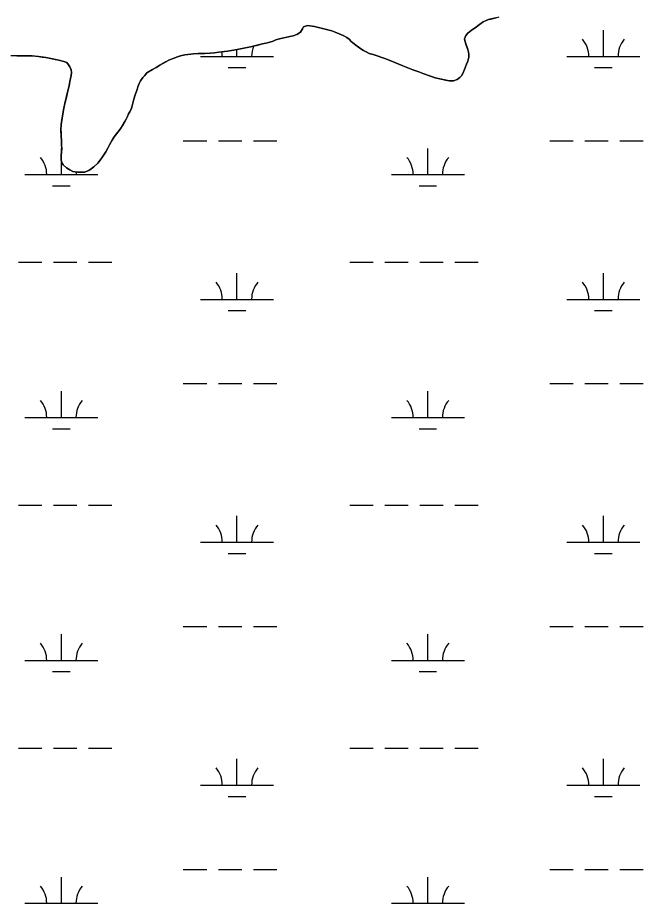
# Model space of a CAD drawing. Extents: x 3177185 to 3215018, y 812988 to 838321.
# Drawn here: x 3211742 to 3212598, y 834640 to 835853 of the extents above; entities that cross this region are included whole.
import ezdxf

# ---------------------------------------------------------------- set-up
doc = ezdxf.new("R2010")
doc.units = 0
for name, color, linetype in [('V-SITE-VEGE', 7, 'Continuous'), ('V-TOPO-SHOR', 7, 'Continuous'), ('V-WETL-SWMP', 7, 'Continuous')]:
    doc.layers.add(name, color=color, linetype=linetype)

msp = doc.modelspace()

# ---------------------------------------------------------------- linework, layer by layer
at = {"layer": 'V-SITE-VEGE'}
for p, q in [((3212138.7, 835841.8), (3212133.3, 835840.2)), ((3212148.3, 835840.5), (3212138.7, 835841.8)), ((3212373.9, 835843.4), (3212369.8, 835840.2)), ((3212379.3, 835846.8), (3212373.9, 835843.4)), ((3212383.1, 835848.6), (3212379.3, 835846.8)), ((3212386.5, 835849.9), (3212383.1, 835848.6)), ((3212396.3, 835852.5), (3212386.5, 835849.9)), ((3212128.9, 835832.6), (3212124.1, 835829.4)), ((3212133.3, 835840.2), (3212128.9, 835832.6)), ((3212171.9, 835834.4), (3212148.3, 835840.5)), ((3212176.5, 835832.9), (3212171.9, 835834.4)), ((3212187.4, 835828.3), (3212176.5, 835832.9)), ((3212358, 835831.5), (3212355.2, 835828.3)), ((3212362.8, 835835.1), (3212358, 835831.5)), ((3212369.8, 835840.2), (3212362.8, 835835.1)), ((3212084, 835818.3), (3212076.8, 835816.7)), ((3212091.4, 835820.6), (3212084, 835818.3)), ((3212095.2, 835822), (3212091.4, 835820.6)), ((3212100.1, 835823.6), (3212095.2, 835822)), ((3212114.5, 835826.7), (3212100.1, 835823.6)), ((3212119.1, 835827.5), (3212114.5, 835826.7)), ((3212124.1, 835829.4), (3212119.1, 835827.5)), ((3212192.4, 835825.3), (3212187.4, 835828.3)), ((3212195.4, 835823), (3212192.4, 835825.3)), ((3212198.4, 835820), (3212195.4, 835823)), ((3212204.6, 835815), (3212198.4, 835820)), ((3212355.2, 835828.3), (3212353.7, 835823.5)), ((3212353.7, 835823.5), (3212354.3, 835819.7)), ((3212354.3, 835819.7), (3212358.1, 835808.9)), ((3212028.8, 835806.6), (3212011, 835804.3)), ((3212037.4, 835807.9), (3212028.8, 835806.6)), ((3212046.8, 835809.9), (3212037.4, 835807.9)), ((3212060.4, 835812.6), (3212046.8, 835809.9)), ((3212076.8, 835816.7), (3212060.4, 835812.6)), ((3212211.7, 835809.8), (3212204.6, 835815)), ((3212215.1, 835807.7), (3212211.7, 835809.8)), ((3212223.1, 835803.5), (3212215.1, 835807.7)), ((3212358.1, 835808.9), (3212359.2, 835805.5)), ((3212359.2, 835805.5), (3212359.6, 835802.5)), ((3211750.7, 835800.2), (3211732.1, 835800.5)), ((3211756.3, 835800.2), (3211750.7, 835800.2)), ((3211761.7, 835800.1), (3211756.3, 835800.2)), ((3211770, 835799.3), (3211761.7, 835800.1)), ((3211780, 835797.8), (3211770, 835799.3)), ((3211784.8, 835797.2), (3211780, 835797.8)), ((3211798, 835794.3), (3211784.8, 835797.2)), ((3211804.8, 835792.5), (3211798, 835794.3)), ((3211949.7, 835794.7), (3211944.5, 835792.1)), ((3211954.4, 835796.8), (3211949.7, 835794.7)), ((3211960.6, 835799), (3211954.4, 835796.8)), ((3211964.6, 835800.2), (3211960.6, 835799)), ((3211970.6, 835801.5), (3211964.6, 835800.2)), ((3211978.8, 835802.7), (3211970.6, 835801.5)), ((3211982.6, 835803.1), (3211978.8, 835802.7)), ((3211988.8, 835803.6), (3211982.6, 835803.1)), ((3211998, 835803.6), (3211988.8, 835803.6)), ((3212005.2, 835803.9), (3211998, 835803.6)), ((3212011, 835804.3), (3212005.2, 835803.9)), ((3212228.3, 835802.3), (3212223.1, 835803.5)), ((3212245.8, 835796.2), (3212228.3, 835802.3)), ((3212258, 835791.3), (3212245.8, 835796.2)), ((3212359.4, 835798.7), (3212358.2, 835793.1)), ((3212359.6, 835802.5), (3212359.4, 835798.7)), ((3211808.8, 835791.1), (3211804.8, 835792.5)), ((3211811.2, 835788.2), (3211808.8, 835791.1)), ((3211812.9, 835785.4), (3211811.2, 835788.2)), ((3211814.9, 835781), (3211812.9, 835785.4)), ((3211815.3, 835777.4), (3211814.9, 835781)), ((3211931.1, 835784.4), (3211918.5, 835776.8)), ((3211944.5, 835792.1), (3211931.1, 835784.4)), ((3212269, 835786.6), (3212258, 835791.3)), ((3212282.7, 835781), (3212269, 835786.6)), ((3212290.9, 835778.3), (3212282.7, 835781)), ((3212353.7, 835781.4), (3212351.3, 835776)), ((3212354.9, 835785.1), (3212353.7, 835781.4)), ((3212356.5, 835788.7), (3212354.9, 835785.1)), ((3212358.2, 835793.1), (3212356.5, 835788.7)), ((3211813.2, 835765.2), (3211814.9, 835773.4)), ((3211814.9, 835773.4), (3211815.3, 835777.4)), ((3211913.2, 835770.7), (3211909.8, 835765.9)), ((3211915.2, 835773.1), (3211913.2, 835770.7)), ((3211918.5, 835776.8), (3211915.2, 835773.1)), ((3212297.7, 835775.7), (3212290.9, 835778.3)), ((3212305.5, 835773), (3212297.7, 835775.7)), ((3212309.9, 835771.6), (3212305.5, 835773)), ((3212313.5, 835770.2), (3212309.9, 835771.6)), ((3212320, 835768.6), (3212313.5, 835770.2)), ((3212347.2, 835770.4), (3212343.6, 835767.8)), ((3212349.5, 835772.8), (3212347.2, 835770.4)), ((3212351.3, 835776), (3212349.5, 835772.8)), ((3211810.2, 835752.3), (3211812, 835759.2)), ((3211812, 835759.2), (3211813.2, 835765.2)), ((3211906, 835757.7), (3211905.1, 835754.1)), ((3211908, 835762.5), (3211906, 835757.7)), ((3211909.8, 835765.9), (3211908, 835762.5)), ((3212332.8, 835766.1), (3212320, 835768.6)), ((3212338.4, 835766.1), (3212332.8, 835766.1)), ((3212343.6, 835767.8), (3212338.4, 835766.1)), ((3211806.3, 835735.1), (3211810.2, 835752.3)), ((3211902.7, 835747.1), (3211900.9, 835741.1)), ((3211905.1, 835754.1), (3211902.7, 835747.1)), ((3211805, 835728.5), (3211806.3, 835735.1)), ((3211900.9, 835741.1), (3211897.6, 835728.4)), ((3211803, 835718.1), (3211805, 835728.5)), ((3211893.5, 835720.8), (3211891.9, 835717.2)), ((3211895.2, 835723.8), (3211893.5, 835720.8)), ((3211897.6, 835728.4), (3211895.2, 835723.8)), ((3211801.3, 835706.3), (3211803, 835718.1)), ((3211888.3, 835710.2), (3211885.1, 835704.7)), ((3211891.9, 835717.2), (3211888.3, 835710.2)), ((3211800.9, 835699.1), (3211801.3, 835706.3)), ((3211801, 835690.5), (3211800.9, 835699.1)), ((3211880.6, 835698.1), (3211873.6, 835689.3)), ((3211883, 835701.3), (3211880.6, 835698.1)), ((3211885.1, 835704.7), (3211883, 835701.3)), ((3211801.6, 835684.5), (3211801, 835690.5)), ((3211801.7, 835677.9), (3211801.6, 835684.5)), ((3211871.2, 835684.9), (3211867.5, 835678.4)), ((3211873.6, 835689.3), (3211871.2, 835684.9)), ((3211801.1, 835663.7), (3211801.9, 835673.5)), ((3211801.9, 835673.5), (3211801.7, 835677.9)), ((3211864.9, 835673.8), (3211862.5, 835669)), ((3211867.5, 835678.4), (3211864.9, 835673.8)), ((3211801.2, 835657.8), (3211801.1, 835663.7)), ((3211862.5, 835669), (3211854.8, 835657.6)), ((3211802, 835653.7), (3211801.2, 835657.8)), ((3211803.8, 835650.9), (3211802, 835653.7)), ((3211808.6, 835646.9), (3211803.8, 835650.9)), ((3211845.8, 835648.3), (3211842.5, 835645.5)), ((3211851.4, 835653.3), (3211845.8, 835648.3)), ((3211854.8, 835657.6), (3211851.4, 835653.3)), ((3211812.9, 835644.3), (3211808.6, 835646.9)), ((3211817.3, 835642.1), (3211812.9, 835644.3)), ((3211823.7, 835640.8), (3211817.3, 835642.1)), ((3211828.3, 835640.8), (3211823.7, 835640.8)), ((3211833.1, 835641.2), (3211828.3, 835640.8)), ((3211838.9, 835643.3), (3211833.1, 835641.2)), ((3211842.5, 835645.5), (3211838.9, 835643.3))]:
    msp.add_line(p, q, dxfattribs=at)
at = {"layer": 'V-TOPO-SHOR'}
for points in [[(3212297.7, 835775.7), (3212305.5, 835773), (3212309.9, 835771.6), (3212313.5, 835770.2), (3212320, 835768.6), (3212327.6, 835767.1), (3212332.8, 835766.1), (3212338.4, 835766.1), (3212343.6, 835767.8), (3212347.2, 835770.4), (3212349.5, 835772.8), (3212351.3, 835776), (3212353.7, 835781.4), (3212354.9, 835785.1), (3212356.5, 835788.7), (3212358.2, 835793.1), (3212359.4, 835798.7), (3212359.6, 835802.5), (3212359.2, 835805.5), (3212358.1, 835808.9), (3212355.9, 835815.1), (3212354.3, 835819.7), (3212353.7, 835823.5), (3212355.2, 835828.3), (3212358, 835831.5), (3212362.8, 835835.1), (3212369.8, 835840.2), (3212373.9, 835843.4), (3212379.3, 835846.8), (3212383.1, 835848.6), (3212386.5, 835849.9), (3212389.7, 835850.7), (3212396.3, 835852.5), (3212401.1, 835853.9)], [(3211801.6, 835680.9), (3211801.7, 835677.9), (3211801.9, 835673.5), (3211801.5, 835667.9), (3211801.1, 835663.7), (3211801.2, 835657.8), (3211802, 835653.7), (3211803.8, 835650.9), (3211808.6, 835646.9), (3211812.9, 835644.3), (3211817.3, 835642.1), (3211823.7, 835640.8), (3211828.3, 835640.8), (3211833.1, 835641.2), (3211838.9, 835643.3), (3211842.5, 835645.5), (3211845.8, 835648.3), (3211851.4, 835653.3), (3211854.8, 835657.6), (3211858, 835662.2), (3211862.5, 835669), (3211864.9, 835673.8), (3211867.5, 835678.4), (3211871.2, 835684.9), (3211873.6, 835689.3), (3211876.6, 835693.1), (3211880.6, 835698.1), (3211883, 835701.3), (3211885.1, 835704.7), (3211888.3, 835710.2), (3211890.1, 835713.6), (3211891.9, 835717.2), (3211893.5, 835720.8), (3211895.2, 835723.8), (3211897.6, 835728.4), (3211898.4, 835731.6), (3211900, 835737.2), (3211900.9, 835741.1), (3211902.7, 835747.1), (3211903.9, 835750.5), (3211905.1, 835754.1), (3211906, 835757.7), (3211908, 835762.5), (3211909.8, 835765.9), (3211913.2, 835770.7), (3211915.2, 835773.1), (3211918.5, 835776.8), (3211926.1, 835781.4), (3211931.1, 835784.4), (3211936.3, 835787.5), (3211944.5, 835792.1), (3211949.7, 835794.7), (3211954.4, 835796.8), (3211960.6, 835799), (3211964.6, 835800.2), (3211970.6, 835801.5), (3211974.6, 835802.1), (3211978.8, 835802.7), (3211982.6, 835803.1), (3211988.8, 835803.6), (3211993.8, 835803.6), (3211998, 835803.6), (3212005.2, 835803.9), (3212011, 835804.3), (3212017, 835805.1), (3212028.8, 835806.6), (3212037.4, 835807.9), (3212046.8, 835809.9), (3212060.4, 835812.6), (3212068.8, 835814.6), (3212076.8, 835816.7), (3212084, 835818.3), (3212091.4, 835820.6), (3212095.2, 835822), (3212100.1, 835823.6), (3212114.5, 835826.7), (3212119.1, 835827.5), (3212124.1, 835829.4), (3212128.9, 835832.6), (3212131.5, 835837.2), (3212133.3, 835840.2), (3212138.7, 835841.8), (3212148.3, 835840.5), (3212171.9, 835834.4), (3212176.5, 835832.9), (3212187.4, 835828.3), (3212192.4, 835825.3), (3212195.4, 835823), (3212198.4, 835820), (3212204.6, 835815), (3212211.7, 835809.8), (3212215.1, 835807.7), (3212218.9, 835805.7), (3212223.1, 835803.5), (3212228.3, 835802.3), (3212245.8, 835796.2), (3212258, 835791.3), (3212269, 835786.6), (3212282.7, 835781), (3212290.9, 835778.3), (3212297.7, 835775.7)], [(3211740.7, 835800.4), (3211750.7, 835800.2), (3211756.3, 835800.2), (3211761.7, 835800.1), (3211770, 835799.3), (3211775.2, 835798.6), (3211780, 835797.8), (3211784.8, 835797.2), (3211793, 835795.5), (3211798, 835794.3), (3211804.8, 835792.5), (3211808.8, 835791.1), (3211811.2, 835788.2), (3211812.9, 835785.4), (3211814.9, 835781), (3211815.3, 835777.4), (3211814.9, 835773.4), (3211813.2, 835765.2), (3211812, 835759.2), (3211810.2, 835752.3), (3211807.9, 835741.9), (3211806.3, 835735.1), (3211805, 835728.5), (3211803, 835718.1), (3211802.1, 835711.9), (3211801.3, 835706.3), (3211800.9, 835699.1), (3211801, 835694.7), (3211801, 835690.5), (3211801.6, 835684.5), (3211801.6, 835680.9)]]:
    msp.add_lwpolyline(points, dxfattribs=at)
at = {"layer": 'V-WETL-SWMP'}
for p, q in [((3212138.7, 835841.8), (3212133.3, 835840.2)), ((3212148.3, 835840.5), (3212138.7, 835841.8)), ((3212373.9, 835843.4), (3212369.8, 835840.2)), ((3212379.3, 835846.8), (3212373.9, 835843.4)), ((3212383.1, 835848.6), (3212379.3, 835846.8)), ((3212386.5, 835849.9), (3212383.1, 835848.6)), ((3212389.7, 835850.7), (3212386.5, 835849.9)), ((3212396.3, 835852.5), (3212389.7, 835850.7)), ((3212128.9, 835832.6), (3212124.1, 835829.4)), ((3212131.5, 835837.2), (3212128.9, 835832.6)), ((3212133.3, 835840.2), (3212131.5, 835837.2)), ((3212171.9, 835834.4), (3212148.3, 835840.5)), ((3212176.5, 835832.9), (3212171.9, 835834.4)), ((3212187.4, 835828.3), (3212176.5, 835832.9)), ((3212358, 835831.5), (3212355.2, 835828.3)), ((3212362.8, 835835.1), (3212358, 835831.5)), ((3212369.8, 835840.2), (3212362.8, 835835.1)), ((3212543.8, 835799.5), (3212543.8, 835835.5)), ((3212084, 835818.3), (3212076.8, 835816.7)), ((3212091.4, 835820.6), (3212084, 835818.3)), ((3212095.2, 835822), (3212091.4, 835820.6)), ((3212100.1, 835823.6), (3212095.2, 835822)), ((3212114.5, 835826.7), (3212100.1, 835823.6)), ((3212119.1, 835827.5), (3212114.5, 835826.7)), ((3212124.1, 835829.4), (3212119.1, 835827.5)), ((3212192.4, 835825.3), (3212187.4, 835828.3)), ((3212195.4, 835823), (3212192.4, 835825.3)), ((3212198.4, 835820), (3212195.4, 835823)), ((3212204.6, 835815), (3212198.4, 835820)), ((3212355.2, 835828.3), (3212353.7, 835823.5)), ((3212353.7, 835823.5), (3212354.3, 835819.7)), ((3212354.3, 835819.7), (3212355.9, 835815.1)), ((3212028.8, 835806.6), (3212017, 835805.1)), ((3212037.4, 835807.9), (3212028.8, 835806.6)), ((3212046.8, 835809.9), (3212037.4, 835807.9)), ((3212041.9, 835799.5), (3212041.9, 835808.8)), ((3212060.4, 835812.6), (3212046.8, 835809.9)), ((3212068.8, 835814.6), (3212060.4, 835812.6)), ((3212076.8, 835816.7), (3212068.8, 835814.6)), ((3212211.7, 835809.8), (3212204.6, 835815)), ((3212215.1, 835807.7), (3212211.7, 835809.8)), ((3212218.9, 835805.7), (3212215.1, 835807.7)), ((3212223.1, 835803.5), (3212218.9, 835805.7)), ((3212355.9, 835815.1), (3212358.1, 835808.9)), ((3212358.1, 835808.9), (3212359.2, 835805.5)), ((3212359.2, 835805.5), (3212359.6, 835802.5)), ((3211750.7, 835800.2), (3211740.7, 835800.4)), ((3211756.3, 835800.2), (3211750.7, 835800.2)), ((3211761.7, 835800.1), (3211756.3, 835800.2)), ((3211770, 835799.3), (3211761.7, 835800.1)), ((3211775.2, 835798.6), (3211770, 835799.3)), ((3211780, 835797.8), (3211775.2, 835798.6)), ((3211784.8, 835797.2), (3211780, 835797.8)), ((3211793, 835795.5), (3211784.8, 835797.2)), ((3211798, 835794.3), (3211793, 835795.5)), ((3211804.8, 835792.5), (3211798, 835794.3)), ((3211949.7, 835794.7), (3211944.5, 835792.1)), ((3211954.4, 835796.8), (3211949.7, 835794.7)), ((3211960.6, 835799), (3211954.4, 835796.8)), ((3211964.6, 835800.2), (3211960.6, 835799)), ((3211970.6, 835801.5), (3211964.6, 835800.2)), ((3211974.6, 835802.1), (3211970.6, 835801.5)), ((3211978.8, 835802.7), (3211974.6, 835802.1)), ((3211982.6, 835803.1), (3211978.8, 835802.7)), ((3211988.8, 835803.6), (3211982.6, 835803.1)), ((3211998, 835803.6), (3211988.8, 835803.6)), ((3211991.9, 835799.5), (3212091.9, 835799.5)), ((3212005.2, 835803.9), (3211998, 835803.6)), ((3212011, 835804.3), (3212005.2, 835803.9)), ((3212017, 835805.1), (3212011, 835804.3)), ((3212228.3, 835802.3), (3212223.1, 835803.5)), ((3212245.8, 835796.2), (3212228.3, 835802.3)), ((3212258, 835791.3), (3212245.8, 835796.2)), ((3212359.4, 835798.7), (3212358.2, 835793.1)), ((3212359.6, 835802.5), (3212359.4, 835798.7)), ((3212493.8, 835799.5), (3212593.8, 835799.5)), ((3211808.8, 835791.1), (3211804.8, 835792.5)), ((3211811.2, 835788.2), (3211808.8, 835791.1)), ((3211812.9, 835785.4), (3211811.2, 835788.2)), ((3211814.9, 835781), (3211812.9, 835785.4)), ((3211815.3, 835777.4), (3211814.9, 835781)), ((3211926.1, 835781.4), (3211918.5, 835776.8)), ((3211931.1, 835784.4), (3211926.1, 835781.4)), ((3211936.3, 835787.5), (3211931.1, 835784.4)), ((3211944.5, 835792.1), (3211936.3, 835787.5)), ((3212029.9, 835784.1), (3212053.9, 835784.1)), ((3212269, 835786.6), (3212258, 835791.3)), ((3212282.7, 835781), (3212269, 835786.6)), ((3212290.9, 835778.3), (3212282.7, 835781)), ((3212353.7, 835781.4), (3212351.3, 835776)), ((3212354.9, 835785.1), (3212353.7, 835781.4)), ((3212356.5, 835788.7), (3212354.9, 835785.1)), ((3212358.2, 835793.1), (3212356.5, 835788.7)), ((3212531.8, 835784.1), (3212555.8, 835784.1)), ((3211813.2, 835765.2), (3211814.9, 835773.4)), ((3211814.9, 835773.4), (3211815.3, 835777.4)), ((3211913.2, 835770.7), (3211909.8, 835765.9)), ((3211915.2, 835773.1), (3211913.2, 835770.7)), ((3211918.5, 835776.8), (3211915.2, 835773.1)), ((3212297.7, 835775.7), (3212290.9, 835778.3)), ((3212305.5, 835773), (3212297.7, 835775.7)), ((3212309.9, 835771.6), (3212305.5, 835773)), ((3212313.5, 835770.2), (3212309.9, 835771.6)), ((3212320, 835768.6), (3212313.5, 835770.2)), ((3212347.2, 835770.4), (3212343.6, 835767.8)), ((3212349.5, 835772.8), (3212347.2, 835770.4)), ((3212351.3, 835776), (3212349.5, 835772.8)), ((3211810.2, 835752.3), (3211812, 835759.2)), ((3211812, 835759.2), (3211813.2, 835765.2)), ((3211906, 835757.7), (3211905.1, 835754.1)), ((3211908, 835762.5), (3211906, 835757.7)), ((3211909.8, 835765.9), (3211908, 835762.5)), ((3212327.6, 835767.1), (3212320, 835768.6)), ((3212332.8, 835766.1), (3212327.6, 835767.1)), ((3212338.4, 835766.1), (3212332.8, 835766.1)), ((3212343.6, 835767.8), (3212338.4, 835766.1)), ((3211807.9, 835741.9), (3211810.2, 835752.3)), ((3211902.7, 835747.1), (3211900.9, 835741.1)), ((3211903.9, 835750.5), (3211902.7, 835747.1)), ((3211905.1, 835754.1), (3211903.9, 835750.5)), ((3211805, 835728.5), (3211806.3, 835735.1)), ((3211806.3, 835735.1), (3211807.9, 835741.9)), ((3211900, 835737.2), (3211898.4, 835731.6)), ((3211900.9, 835741.1), (3211900, 835737.2)), ((3211803, 835718.1), (3211805, 835728.5)), ((3211893.5, 835720.8), (3211891.9, 835717.2)), ((3211895.2, 835723.8), (3211893.5, 835720.8)), ((3211897.6, 835728.4), (3211895.2, 835723.8)), ((3211898.4, 835731.6), (3211897.6, 835728.4)), ((3211801.3, 835706.3), (3211802.1, 835711.9)), ((3211802.1, 835711.9), (3211803, 835718.1)), ((3211888.3, 835710.2), (3211885.1, 835704.7)), ((3211890.1, 835713.6), (3211888.3, 835710.2)), ((3211891.9, 835717.2), (3211890.1, 835713.6)), ((3211800.9, 835699.1), (3211801.3, 835706.3)), ((3211801, 835690.5), (3211800.9, 835699.1)), ((3211880.6, 835698.1), (3211876.6, 835693.1)), ((3211883, 835701.3), (3211880.6, 835698.1)), ((3211885.1, 835704.7), (3211883, 835701.3)), ((3211801.6, 835684.5), (3211801, 835690.5)), ((3211801.7, 835677.9), (3211801.6, 835684.5)), ((3211871.2, 835684.9), (3211867.5, 835678.4)), ((3211873.6, 835689.3), (3211871.2, 835684.9)), ((3211876.6, 835693.1), (3211873.6, 835689.3)), ((3211968.5, 835684.1), (3212000.5, 835684.1)), ((3212016.5, 835684.1), (3212048.5, 835684.1)), ((3212064.5, 835684.1), (3212096.5, 835684.1)), ((3212470.4, 835684.1), (3212502.4, 835684.1)), ((3212518.4, 835684.1), (3212550.4, 835684.1)), ((3212566.4, 835684.1), (3212598.4, 835684.1)), ((3211801.5, 835667.3), (3211801.5, 835673.6)), ((3211801.5, 835667.9), (3211801.9, 835673.5)), ((3211801.9, 835673.5), (3211801.7, 835677.9)), ((3211864.9, 835673.8), (3211862.5, 835669)), ((3211867.5, 835678.4), (3211864.9, 835673.8)), ((3212303.4, 835637.6), (3212303.4, 835673.6)), ((3211801.1, 835663.7), (3211801.5, 835667.9)), ((3211801.2, 835657.8), (3211801.1, 835663.7)), ((3211858, 835662.2), (3211854.8, 835657.6)), ((3211862.5, 835669), (3211858, 835662.2)), ((3211802, 835653.7), (3211801.2, 835657.8)), ((3211801.5, 835637.6), (3211801.5, 835656.3)), ((3211803.8, 835650.9), (3211802, 835653.7)), ((3211808.6, 835646.9), (3211803.8, 835650.9)), ((3211845.8, 835648.3), (3211842.5, 835645.5)), ((3211851.4, 835653.3), (3211845.8, 835648.3)), ((3211854.8, 835657.6), (3211851.4, 835653.3)), ((3211751.5, 835637.6), (3211851.5, 835637.6)), ((3211812.9, 835644.3), (3211808.6, 835646.9)), ((3211817.3, 835642.1), (3211812.9, 835644.3)), ((3211823.7, 835640.8), (3211817.3, 835642.1)), ((3211828.3, 835640.8), (3211823.7, 835640.8)), ((3211833.1, 835641.2), (3211828.3, 835640.8)), ((3211838.9, 835643.3), (3211833.1, 835641.2)), ((3211842.5, 835645.5), (3211838.9, 835643.3)), ((3212253.4, 835637.6), (3212353.4, 835637.6)), ((3211789.5, 835622.2), (3211813.5, 835622.2)), ((3212291.4, 835622.2), (3212315.4, 835622.2)), ((3211742.6, 835517.6), (3211774.6, 835517.6)), ((3211790.6, 835517.6), (3211822.6, 835517.6)), ((3211838.6, 835517.6), (3211870.6, 835517.6)), ((3212196.5, 835517.6), (3212228.5, 835517.6)), ((3212244.5, 835517.6), (3212276.5, 835517.6)), ((3212292.5, 835517.6), (3212324.5, 835517.6)), ((3212340.5, 835517.6), (3212372.5, 835517.6)), ((3212041.9, 835466.8), (3212041.9, 835502.8)), ((3212543.8, 835466.8), (3212543.8, 835502.8)), ((3211991.9, 835466.8), (3212091.9, 835466.8)), ((3212493.8, 835466.8), (3212593.8, 835466.8)), ((3212029.9, 835451.4), (3212053.9, 835451.4)), ((3212531.8, 835451.4), (3212555.8, 835451.4)), ((3211968.5, 835351.4), (3212000.5, 835351.4)), ((3212016.5, 835351.4), (3212048.5, 835351.4)), ((3212064.5, 835351.4), (3212096.5, 835351.4)), ((3212470.4, 835351.4), (3212502.4, 835351.4)), ((3212518.4, 835351.4), (3212550.4, 835351.4)), ((3212566.4, 835351.4), (3212598.4, 835351.4)), ((3211801.5, 835305), (3211801.5, 835341)), ((3212303.4, 835305), (3212303.4, 835341)), ((3211751.5, 835305), (3211851.5, 835305)), ((3212253.4, 835305), (3212353.4, 835305)), ((3211789.5, 835289.5), (3211813.5, 835289.5)), ((3212291.4, 835289.5), (3212315.4, 835289.5)), ((3211742.6, 835184.9), (3211774.6, 835184.9)), ((3211790.6, 835184.9), (3211822.6, 835184.9)), ((3211838.6, 835184.9), (3211870.6, 835184.9)), ((3212196.5, 835184.9), (3212228.5, 835184.9)), ((3212244.5, 835184.9), (3212276.5, 835184.9)), ((3212292.5, 835184.9), (3212324.5, 835184.9)), ((3212340.5, 835184.9), (3212372.5, 835184.9)), ((3212041.9, 835134.2), (3212041.9, 835170.2)), ((3212543.8, 835134.2), (3212543.8, 835170.2)), ((3211991.9, 835134.2), (3212091.9, 835134.2)), ((3212493.8, 835134.2), (3212593.8, 835134.2)), ((3212029.9, 835118.7), (3212053.9, 835118.7)), ((3212531.8, 835118.7), (3212555.8, 835118.7)), ((3211968.5, 835018.7), (3212000.5, 835018.7)), ((3212016.5, 835018.7), (3212048.5, 835018.7)), ((3212064.5, 835018.7), (3212096.5, 835018.7)), ((3212470.4, 835018.7), (3212502.4, 835018.7)), ((3212518.4, 835018.7), (3212550.4, 835018.7)), ((3212566.4, 835018.7), (3212598.4, 835018.7)), ((3211801.5, 834972.3), (3211801.5, 835008.3)), ((3212303.4, 834972.3), (3212303.4, 835008.3)), ((3211751.5, 834972.3), (3211851.5, 834972.3)), ((3212253.4, 834972.3), (3212353.4, 834972.3)), ((3211789.5, 834956.9), (3211813.5, 834956.9)), ((3212291.4, 834956.9), (3212315.4, 834956.9)), ((3211742.6, 834852.2), (3211774.6, 834852.2)), ((3211790.6, 834852.2), (3211822.6, 834852.2)), ((3211838.6, 834852.2), (3211870.6, 834852.2)), ((3212196.5, 834852.2), (3212228.5, 834852.2)), ((3212244.5, 834852.2), (3212276.5, 834852.2)), ((3212292.5, 834852.2), (3212324.5, 834852.2)), ((3212340.5, 834852.2), (3212372.5, 834852.2)), ((3212041.9, 834801.5), (3212041.9, 834837.5)), ((3212543.8, 834801.5), (3212543.8, 834837.5)), ((3211991.9, 834801.5), (3212091.9, 834801.5)), ((3212493.8, 834801.5), (3212593.8, 834801.5)), ((3212029.9, 834786.1), (3212053.9, 834786.1)), ((3212531.8, 834786.1), (3212555.8, 834786.1)), ((3211968.5, 834686.1), (3212000.5, 834686.1)), ((3212016.5, 834686.1), (3212048.5, 834686.1)), ((3212064.5, 834686.1), (3212096.5, 834686.1)), ((3212470.4, 834686.1), (3212502.4, 834686.1)), ((3212518.4, 834686.1), (3212550.4, 834686.1)), ((3212566.4, 834686.1), (3212598.4, 834686.1)), ((3211801.5, 834639.6), (3211801.5, 834675.6)), ((3212303.4, 834639.6), (3212303.4, 834675.6)), ((3211751.5, 834639.6), (3211851.5, 834639.6)), ((3212253.4, 834639.6), (3212353.4, 834639.6))]:
    msp.add_line(p, q, dxfattribs=at)
for centre, start, end in [((3212488.6, 835800), 359.2282, 40.7718), ((3212599.1, 835800), 139.2282, 180.7718), ((3211986.7, 835800), 359.2282, 9.3197), ((3212097.2, 835800), 157.2132, 180.7718), ((3211746.2, 835638.1), 359.2282, 40.7718), ((3212248.1, 835638.1), 359.2282, 40.7718), ((3212358.6, 835638.1), 139.2282, 180.7718), ((3211856.7, 835638.1), 174.9691, 180.7718), ((3211986.7, 835467.3), 359.2282, 40.7718), ((3212097.2, 835467.3), 139.2282, 180.7718), ((3212488.6, 835467.3), 359.2282, 40.7718), ((3212599.1, 835467.3), 139.2282, 180.7718), ((3211746.2, 835305.4), 359.2282, 40.7718), ((3211856.7, 835305.4), 139.2282, 180.7718), ((3212248.1, 835305.4), 359.2282, 40.7718), ((3212358.6, 835305.4), 139.2282, 180.7718), ((3211986.7, 835134.6), 359.2282, 40.7718), ((3212097.2, 835134.6), 139.2282, 180.7718), ((3212488.6, 835134.6), 359.2282, 40.7718), ((3212599.1, 835134.6), 139.2282, 180.7718), ((3211746.2, 834972.8), 359.2282, 40.7718), ((3211856.7, 834972.8), 139.2282, 180.7718), ((3212248.1, 834972.8), 359.2282, 40.7718), ((3212358.6, 834972.8), 139.2282, 180.7718), ((3211986.7, 834802), 359.2282, 40.7718), ((3212097.2, 834802), 139.2282, 180.7718), ((3212488.6, 834802), 359.2282, 40.7718), ((3212599.1, 834802), 139.2282, 180.7718), ((3211746.2, 834640.1), 359.2282, 40.7718), ((3211856.7, 834640.1), 139.2282, 180.7718), ((3212248.1, 834640.1), 359.2282, 40.7718), ((3212358.6, 834640.1), 139.2282, 180.7718)]:
    msp.add_arc(centre, 35.2, start, end, dxfattribs=at)

doc.saveas('drawing.dxf')
